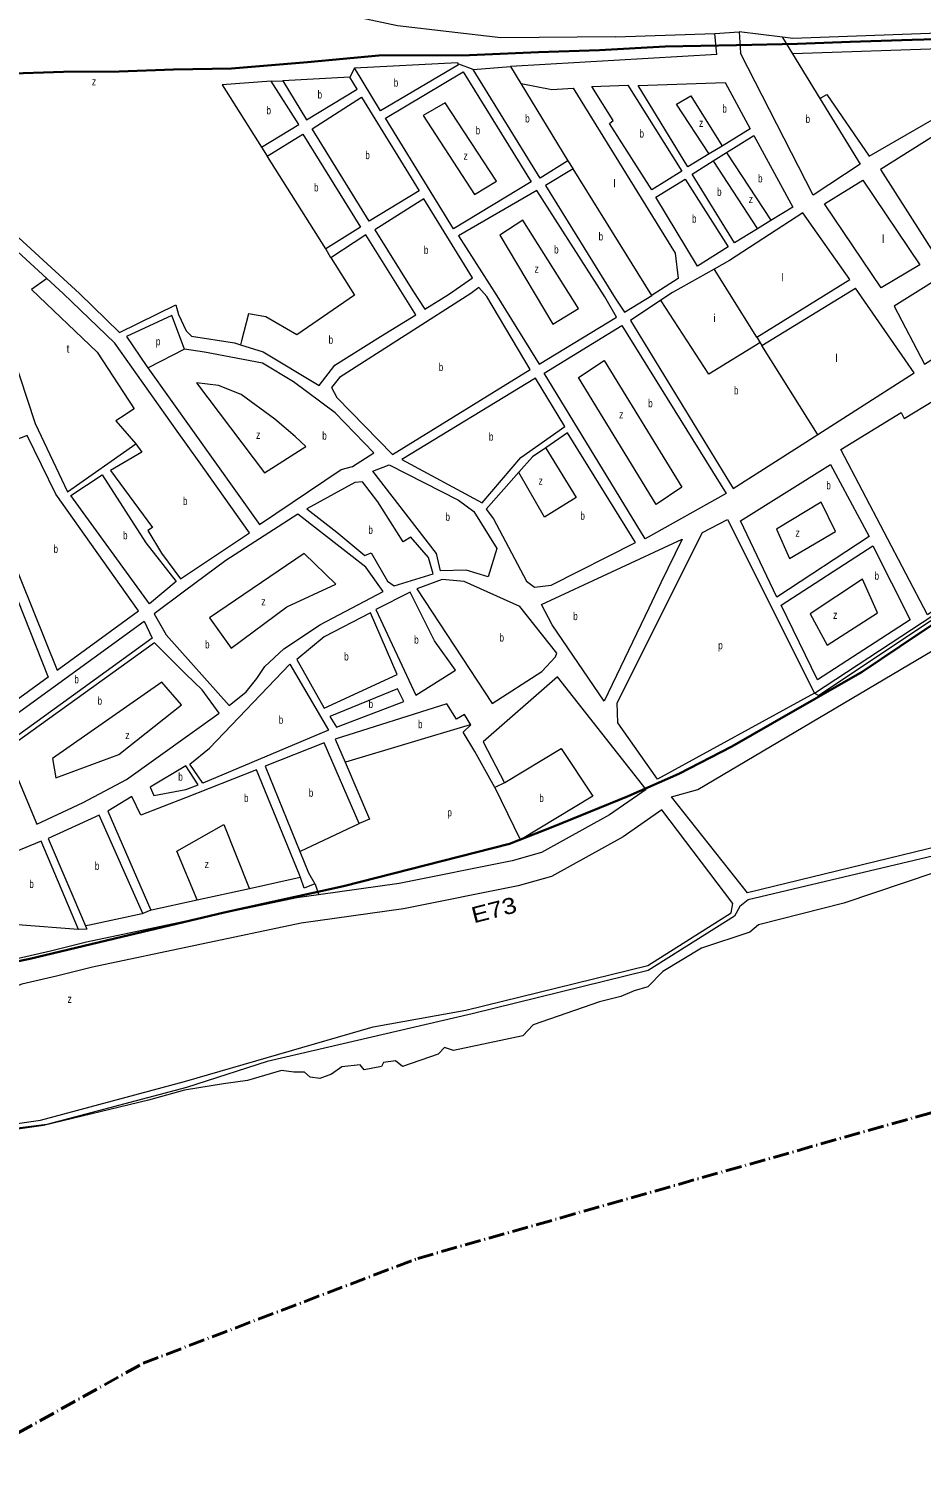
# Model space of a CAD drawing. Extents: x 639657 to 671642, y 222838 to 252123.
# Drawn here: x 644804 to 645919, y 226528 to 228330 of the extents above; entities that cross this region are included whole.
import ezdxf
from ezdxf.enums import TextEntityAlignment as Align

# ---------------------------------------------------------------- set-up
doc = ezdxf.new("R2010")
doc.units = 0
doc.header["$LTSCALE"] = 4
doc.linetypes.add('DOT_DASHED', pattern=[7.7, 5, -1.2, 0.3, -1.2])
for name, color, linetype, lineweight in [('1', 7, 'Continuous', 13), ('21', 7, 'Continuous', 13), ('4', 7, 'DOT_DASHED', 40), ('5', 7, 'Continuous', 13), ('57', 7, 'Continuous', 35)]:
    doc.layers.add(name, color=color, linetype=linetype, lineweight=lineweight)
doc.layers.add('22', color=7, linetype='Continuous')
doc.layers.add('7', color=7, linetype='Continuous')

msp = doc.modelspace()

# ---------------------------------------------------------------- linework, layer by layer
at = {"layer": '1'}
for p, q in [((645536.677, 228319.882), (645660.829, 228323.784)), ((645660.829, 228323.784), (645691.338, 228326.084)), ((645663.315, 228297.655), (645660.829, 228323.784)), ((645691.338, 228326.084), (645693.11, 228299.39)), ((645339.25, 228287.59), (645340.025, 228286.205)), ((645784.03, 228122.07), (645693.11, 228299.39)), ((645405.72, 228282.66), (645418.646, 228261.405)), ((645094.66, 228181.8), (645101.73, 228170.73)), ((645608.26, 228000.17), (645593.702, 227990.531)), ((645713.378, 227944.441), (645829.637, 228016.398)), ((645719.89, 227934.055), (645836.97, 228005.749)), ((644989.33, 227826.95), (644911.13, 227936.82)), ((645016.71, 227788.69), (644989.33, 227826.95)), ((645477.04, 227824.79), (645449.635, 227806.242)), ((645088.77, 227518.02), (645098.62, 227532.99)), ((646069.705, 227339.416), (645701.89, 227250.11))]:
    msp.add_line(p, q, dxfattribs=at)
for points in [[(645536.677, 228319.882), (645393.717, 228318.451), (645264.282, 228333.392), (645158.577, 228356.028), (645000.544, 228401.544), (644792.228, 228465.027), (644537.221, 228550.069), (644403.905, 228610.714), (644391.528, 228616.344)], [(644403.905, 228610.714), (644386.63, 228594.9), (644386.71, 228587.39), (644394.76, 228577.6), (644545.45, 228424.74), (644635.33, 228258.78), (644684.63, 228165.99), (644867.14, 227999.06), (644917.17, 227950.35), (644987.48, 227984.92), (644990.94, 227972.96), (645000.31, 227952.42), (645007.09, 227945.89), (645060.82, 227937.21), (645068.345, 227934.874)], [(646141.864, 228345.574), (645952.334, 228324.889), (645758.382, 228317.7), (645745.397, 228319.323), (645691.338, 228326.084)], [(645663.315, 228297.655), (645406.22, 228282.689), (645405.72, 228282.66)], [(645121.14, 228264.87), (645150.78, 228216.08), (645213.93, 228254.34), (645204.86, 228269.25)], [(645210.89, 228280.97), (645210.633, 228280.47), (645204.86, 228269.25)], [(645340.025, 228286.205), (645340.8, 228284.82), (645243.39, 228227.5), (645210.89, 228280.97)], [(645340.025, 228286.205), (645340.525, 228286.017), (645358.45, 228279.288), (645358.95, 228279.1)], [(645477.37, 228164.84), (645442.94, 228142.98), (645358.95, 228279.1)], [(645094.66, 228181.8), (645141, 228210.11), (645106.76, 228264.2)], [(645106.76, 228264.2), (645107.26, 228264.223), (645120.64, 228264.847), (645121.14, 228264.87)], [(645418.646, 228261.405), (645419.146, 228261.306), (645457.14, 228253.81), (645484.18, 228255.54), (645611.28, 228049.33), (645615.05, 228017.97), (645582.71, 227996.935), (645582.21, 227996.61)], [(645792.335, 228242.663), (645794.335, 228243.876), (645800.77, 228247.78), (645853.68, 228170.51), (646011.3, 228261.52), (646094.29, 228132.27), (646226.93, 228215.3)], [(645792.335, 228242.663), (645842.66, 228160.47), (645784.03, 228122.07)], [(645101.73, 228170.73), (645146.36, 228198.36), (645218.43, 228082.05), (645174.87, 228054.86)], [(645675.621, 228175.108), (645709.91, 228196.61), (645758.29, 228107.02), (645731.119, 228090.252), (645714.428, 228079.951), (645685.6, 228062.16)], [(645477.37, 228164.84), (645483.65, 228155.34), (645483.98, 228154.84)], [(645685.6, 228062.16), (645632.76, 228148.23), (645659.006, 228164.689), (645675.621, 228175.108)], [(645483.98, 228154.84), (645449.54, 228134.05), (645536.55, 227993.11)], [(644826.278, 228017.901), (644737.77, 228098.92), (644717.07, 228086.26), (644762.82, 227983.58), (644811.62, 227836.46), (644852.26, 227751.24), (644937.43, 227811.123)], [(645829.637, 228016.398), (645770.88, 228099.91), (645679.49, 228040.37), (645660.089, 228029.421), (645608.26, 228000.17)], [(645243.389, 227945.271), (645287.19, 227972.57), (645225.05, 228072.26), (645181.08, 228043.78), (645174.87, 228054.86)], [(644911.13, 227936.82), (644846.86, 227999.06), (644826.278, 228017.901)], [(645789.7, 227822.728), (645910.21, 227899.74), (645836.97, 228005.749)], [(645536.55, 227993.11), (645548, 227975.78), (645582.21, 227996.61)], [(645593.702, 227990.531), (645555.55, 227965.27), (645684.11, 227755.25), (645789.7, 227822.728)], [(644998.2, 227929.41), (644982.55, 227971.48), (644925.97, 227945.17), (644951.04, 227907.93), (644952.425, 227905.991)], [(645068.345, 227934.874), (645096.51, 227926.13), (645166.44, 227883.97), (645186.14, 227909.59), (645243.389, 227945.271)], [(644952.425, 227905.991), (645092.17, 227710.24), (645194.28, 227779.22), (645208.24, 227782.91), (645235.06, 227799.73), (645186.6, 227849.68), (645134.52, 227888.45), (645095.58, 227911.99), (645023.5, 227925.68), (644998.2, 227929.41)], [(645713.378, 227944.441), (645717.711, 227937.531), (645719.89, 227934.055)], [(645415.99, 227775.706), (645375.22, 227729.58), (645384.49, 227717.35), (645425.5, 227639.68), (645435.61, 227632.18), (645456.66, 227634.6), (645561.81, 227687.7), (645477.04, 227824.79)], [(645785.34, 227499.74), (645974.517, 227623.883), (646078.687, 227695.484), (646189.197, 227781.587), (646232.676, 227812.403), (646240.51, 227831.843)], [(644937.43, 227811.123), (644944.84, 227800.795), (644906.05, 227777.99), (644958.32, 227706.5), (644952.3, 227702.65), (644969.43, 227674.45), (644993.43, 227642.36), (645079.73, 227699.9), (645016.71, 227788.69)], [(645449.635, 227806.242), (645433.07, 227795.03), (645415.99, 227775.706)], [(645785.34, 227499.74), (645790.287, 227496.834), (645790.914, 227497.18), (645936.819, 227594.182), (646096.844, 227703.427), (646186.8, 227775.16)], [(645098.62, 227532.99), (645122.38, 227554.75), (645168.29, 227585.15), (645246.41, 227626.58), (645225.07, 227657.04), (645140.05, 227723.24), (645050.16, 227665.45), (644998.2, 227626.82)], [(644998.2, 227626.82), (644960.45, 227598.81), (644975.22, 227572.55), (645054.22, 227484.12), (645075.45, 227501.36), (645088.77, 227518.02)], [(647084.16, 227589.62), (646993.32, 227563.28), (646809.57, 227491.32), (646786.93, 227525.22), (646067.83, 227329.36), (646045.5, 227322.43), (645702.77, 227241.3), (645692.05, 227233.11), (645685.63, 227220.85), (645577.71, 227152.93), (645357.61, 227098.93), (645101.64, 227039.05), (645000.94, 227006.81), (644826.24, 226960.31), (644732.35, 226948.67), (644438.96, 226786.88), (644421.53, 226764.78), (644290.7, 226691.95), (644245.363, 226788.278)], [(645701.89, 227250.11), (645606.87, 227369.78), (645639.72, 227379.1), (645952.91, 227564.69)], [(645575.043, 227379.331), (645464.208, 227520.012), (645371.65, 227438.75), (645398.1, 227387.47), (645386.22, 227381.53)], [(645355.93, 227460.1), (645348.17, 227472.76), (645338.3, 227467.15), (645326.22, 227486.03), (645186.67, 227442.1), (645198.946, 227413.323)], [(645386.22, 227381.53), (645361.16, 227426.81), (645346.71, 227450.84), (645355.93, 227460.1)], [(645216.55, 227336.46), (645172.71, 227437.34), (645099.08, 227408.17), (645142.325, 227301.45)], [(645198.946, 227413.323), (645229.43, 227341.86), (645216.55, 227336.46)], [(645143.144, 227269.128), (645141.93, 227272.69), (645088.35, 227403.85), (644999.52, 227368.67)], [(644999.52, 227368.67), (644943.77, 227347.14), (644932.65, 227370.38), (644902.31, 227352.18), (644956.4, 227228.24), (644946.08, 227223.97)], [(645575.043, 227379.331), (645529.226, 227347.443), (645444.506, 227300.355), (645407.795, 227289.996), (645266.596, 227261.743), (645165.862, 227247.663)], [(645594.669, 227353.798), (645546.271, 227320.114), (645456.854, 227270.415), (645415.33, 227258.698), (645271.983, 227230.015), (645144.138, 227212.146), (644883.181, 227156.935), (644838.261, 227145.7), (644794.917, 227135.763), (644736.993, 227113.812), (644684.333, 227084.744), (644653.532, 227067.936), (644544.959, 227005.34), (644487.785, 226959.211), (644298.506, 226824.759), (644260.566, 226798.715)], [(644260.566, 226798.715), (644301.07, 226704.88), (644419.2, 226768.87), (644434.93, 226790.97), (644653.35, 226921.36), (644731.43, 226953.42), (644818.5, 226965.69), (644998.2, 227014.24), (645233.89, 227082.54), (645349.86, 227103.21), (645577.48, 227159.37), (645681.54, 227225.14), (645683.66, 227236.75), (645594.669, 227353.798)], [(644946.08, 227223.97), (644891.77, 227347.26), (644827.88, 227317.97), (644874.633, 227208.723)], [(644865.88, 227204.17), (644819.06, 227314.76), (644759.26, 227289.97), (644755.36, 227276.01), (644789.6, 227209.94), (644784, 227205.87)], [(645142.325, 227301.45), (645153.1, 227274.86), (645161.32, 227261.23)], [(645161.32, 227261.23), (645147.68, 227255.82), (645143.144, 227269.128)], [(645165.862, 227247.663), (645138.576, 227243.849), (644875.947, 227188.285), (644830.763, 227176.984), (644785.579, 227166.625), (644723.452, 227143.081), (644668.855, 227112.944), (644637.792, 227095.992), (644526.715, 227031.953), (644468.353, 226984.865), (644280.088, 226851.134), (644244.76, 226826.883)], [(644874.633, 227208.723), (644876.41, 227204.57), (644865.88, 227204.17)]]:
    msp.add_lwpolyline(points, dxfattribs=at)
for points in [[(645334.48, 228079.65), (645249.57, 228218.35), (645346.32, 228276.09), (645431.42, 228138.48)], [(645619.6, 228151.89), (645582.41, 228128.47), (645529.41, 228211.31), (645534.07, 228215.04), (645507.34, 228257.85), (645552.21, 228259.45)], [(645627.45, 228157.18), (645565.33, 228258.8), (645673.75, 228262.93), (645705.05, 228204.92), (645669.965, 228183.335), (645653.995, 228173.511)], [(645291.54, 228127.37), (645229.04, 228089.54), (645157.85, 228204.79), (645219.68, 228244.32)], [(645867.91, 228153.99), (645938.34, 228043.67), (646077.53, 228132.21), (646008.4, 228242.33)], [(645884.98, 227983.01), (645922.86, 227910.52), (646089.52, 228016.63), (646273.94, 228128.93), (646226.81, 228197.01)], [(645388.67, 227996.17), (645441.38, 227910.64), (645537.92, 227969.31), (645523.38, 227994.76), (645438.48, 228127.84), (645340.65, 228070.93)], [(645639.27, 228033.21), (645587.29, 228119.3), (645624.06, 228142.06), (645677.52, 228057.51)], [(645868.96, 228006.18), (645798.18, 228111.11), (645845.8, 228140.51), (645917.22, 228034.94)], [(645283.65, 228002.4), (645298.77, 227979.47), (645328.01, 227997.82), (645358.32, 228018.71), (645297.3, 228117.35), (645236.11, 228078.68)], [(645356.015, 227998.889), (645192.2, 227893.92), (645182.13, 227881.65), (645188.61, 227869.2), (645258.39, 227797.83), (645430.44, 227904.17), (645376.21, 227995.47), (645366.05, 228006.36)], [(645573.83, 227692.46), (645447.64, 227899.48), (645544.82, 227959.23), (645675.31, 227749.21)], [(645436.91, 227893.01), (645270.01, 227791.41), (645370.47, 227737.3), (645418.46, 227794.14), (645473.37, 227832.73)], [(645926.84, 227597.49), (645818.27, 227803.91), (645893.78, 227850.5), (645897.45, 227842.99), (645934.57, 227865.43), (645995.15, 227776.84), (645990.87, 227770.82), (645999.71, 227757.95), (646021.59, 227772.4), (646074.62, 227697.76)], [(644801.7, 227821.44), (644731.58, 227794.3), (644839.09, 227528.37), (644940.9, 227602.51), (644837.64, 227748.05)], [(644720.82, 227789.17), (644827.89, 227519.59), (644758.58, 227469.24), (644643.82, 227758.61)], [(645318.33, 227652.31), (645313.33, 227674), (645233.61, 227776.95), (645254, 227784.94), (645340.9, 227740.88), (645360.05, 227726.53), (645388.52, 227680.18), (645377.86, 227644.92), (645350.34, 227653.24)], [(645738.36, 227619.38), (645693.01, 227714.88), (645805.64, 227785.41), (645853.77, 227695.29)], [(644856.33, 227746.72), (644895.29, 227772.42), (644949.9, 227687.39), (644988.05, 227638.94), (644954.46, 227611.29)], [(645309.09, 227648.85), (645303.03, 227669.25), (645281.28, 227694.34), (645271.4, 227688.73), (645239.71, 227738.5), (645220.74, 227763.81), (645211.29, 227762.93), (645151.21, 227729.71), (645188.87, 227700.57), (645223.75, 227671.43), (645231.47, 227674.89), (645251.96, 227639.48), (645260.36, 227633.48)], [(645589.2, 227392.09), (645539.84, 227462.45), (645538.93, 227487.37), (645645.44, 227700.32), (645676.99, 227716.72), (645785.34, 227499.74)], [(645522.59, 227489.7), (645457.92, 227584.73), (645444.33, 227610.27), (645620.11, 227691.88), (645593.69, 227637.35), (645578.52, 227605.66)], [(645789.4, 227516.16), (645744.05, 227609.44), (645858.61, 227683.61), (645905.23, 227591.33)], [(645382.94, 227486.59), (645444.94, 227526.69), (645462.09, 227544.78), (645463.37, 227549.51), (645417.47, 227607.84), (645347.58, 227639.27), (645320.28, 227641.57), (645288.73, 227629.9)], [(645287.31, 227497.11), (645336.87, 227528.38), (645310.79, 227565.06), (645280.36, 227625.58), (645237.22, 227604.21)], [(644764.57, 227456.54), (644947.97, 227589.38), (644958.02, 227568.07), (644773.55, 227434.38)], [(645173.04, 227480.74), (645264.05, 227523.06), (645230.78, 227600.12), (645172.84, 227570.12), (645138.53, 227541.47)], [(644999.78, 227523.14), (644960.8, 227562.48), (644775.26, 227428.79), (644813.73, 227335.84), (644871.82, 227363), (644926.04, 227391.68), (645041.78, 227474.64), (645020.23, 227503.6)], [(645021.14, 227386.93), (645005.18, 227410.96), (645029.63, 227431), (645129.73, 227535.65), (645178.26, 227453.25)], [(645188.35, 227456.93), (645272.29, 227489.13), (645264.52, 227505.01), (645179.94, 227470.44)], [(644999.8, 227408.63), (644955.46, 227381.93), (644959.95, 227371.61), (644999.78, 227379.25), (645015.56, 227384.77)]]:
    msp.add_lwpolyline(points, close=True, dxfattribs=at)
at = {"layer": '21'}
for p, q in [((645210.89, 228280.97), (645339.25, 228287.59)), ((645204.86, 228269.25), (645121.14, 228264.87)), ((645358.95, 228279.1), (645405.72, 228282.66)), ((645106.76, 228264.2), (645045.39, 228259.96)), ((645045.39, 228259.96), (645094.66, 228181.8)), ((645418.646, 228261.405), (645477.37, 228164.84)), ((645582.21, 227996.61), (645483.98, 228154.84))]:
    msp.add_line(p, q, dxfattribs=at)
for points in [[(645745.397, 228319.323), (645745.703, 228318.824), (645758.168, 228298.466), (645792.335, 228242.663)], [(646158.7, 228319.791), (646158.2, 228319.755), (645954.703, 228305.213), (645758.668, 228298.483), (645758.168, 228298.466)], [(645653.995, 228173.511), (645653.665, 228174.011), (645613.002, 228235.53), (645630.887, 228245.889), (645669.653, 228183.835), (645669.965, 228183.335)], [(645174.87, 228054.86), (645102.046, 228170.23), (645101.73, 228170.73)], [(645659.006, 228164.689), (645659.333, 228164.189), (645714.101, 228080.451), (645714.428, 228079.951)], [(645675.621, 228175.108), (645675.948, 228174.608), (645730.792, 228090.752), (645731.119, 228090.252)], [(645181.08, 228043.78), (645181.396, 228043.28), (645210.752, 227996.869)], [(644826.278, 228017.901), (644825.778, 228017.532), (644807.229, 228003.859), (644889.125, 227925.693), (644935.25, 227855.06), (644918.306, 227843.759), (644912.658, 227839.992), (644937.43, 227811.123)], [(645713.378, 227944.441), (645660.403, 228028.921), (645660.089, 228029.421)], [(645210.752, 227996.869), (645138.576, 227947.353), (645099.981, 227969.955), (645078.331, 227973.723), (645069.63, 227939.874), (645068.345, 227934.874)], [(645717.711, 227937.531), (645717.211, 227937.226), (645653.48, 227898.372), (645594.026, 227990.031), (645593.702, 227990.531)], [(644998.2, 227929.41), (644952.866, 227906.217), (644952.425, 227905.991)], [(645789.7, 227822.728), (645789.386, 227823.228), (645719.89, 227934.055)], [(645449.635, 227806.242), (645449.941, 227805.742), (645487.807, 227743.932), (645448.272, 227719.446), (645416.277, 227775.206), (645415.99, 227775.706)], [(645355.93, 227460.1), (645355.43, 227459.951), (645199.446, 227413.472), (645198.946, 227413.323)], [(645398.1, 227387.47), (645398.6, 227387.772), (645468.981, 227430.317), (645508.516, 227370.986), (645418.149, 227316.364), (645386.465, 227381.03), (645386.22, 227381.53)], [(645014.209, 227240.897), (645014.003, 227241.397), (644988.905, 227302.238), (645047.267, 227335.2), (645079.253, 227255.683), (645079.454, 227255.183)], [(645216.55, 227336.46), (645216.05, 227336.224), (645142.825, 227301.686), (645142.325, 227301.45)], [(645143.144, 227269.128), (645142.644, 227269.019), (645079.454, 227255.183), (645014.209, 227240.897)], [(645161.32, 227261.23), (645161.487, 227260.73), (645165.695, 227248.163), (645165.862, 227247.663)], [(645014.209, 227240.897), (644956.9, 227228.349), (644956.4, 227228.24)], [(644865.88, 227204.17), (644865.38, 227204.208), (644790.1, 227209.902), (644789.6, 227209.94)], [(644946.08, 227223.97), (644945.58, 227223.863), (644879.633, 227209.79), (644874.633, 227208.723)]]:
    msp.add_lwpolyline(points, dxfattribs=at)
for points in [[(645360.793, 228122.707), (645388.027, 228139.473), (645324.017, 228237.417), (645296.718, 228221.407)], [(645392.181, 228071.984), (645458.626, 227960.538), (645490.631, 227980.315), (645420.973, 228090.501)], [(645490.604, 227893.968), (645522.636, 227915.333), (645619.593, 227757.117), (645587.588, 227735.456)], [(645013.423, 227887.284), (645098.099, 227775.01), (645149.872, 227807.972), (645136.693, 227820.215), (645111.277, 227841.875), (645068.918, 227872.954), (645040.678, 227884.255)], [(645737.987, 227704.408), (645754.201, 227667.639), (645811.622, 227701.543), (645793.737, 227738.272)], [(645029.474, 227593.887), (645056.681, 227555.579), (645126.339, 227607.376), (645187.525, 227635.629), (645147.989, 227674.241)], [(645779.939, 227598.814), (645801.267, 227559.336), (645864.336, 227599.832), (645845.51, 227642.212)], [(644833.498, 227418.013), (644837.352, 227393.589), (644916.423, 227422.784), (644994.553, 227484.94), (644970.079, 227513.193)]]:
    msp.add_lwpolyline(points, close=True, dxfattribs=at)
at = {"layer": '4'}
msp.add_lwpolyline([(643359.286, 225611.165), (643567.85, 225418.39), (643887.04, 225735.89), (644392.06, 226316.96), (644656.14, 226499.91), (644946.6, 226662.16), (645289.731, 226793.125), (646131.51, 227032.13), (646649.09, 227117.488), (647075.667, 227197.156), (647391.045, 227261.882)], dxfattribs=at)
at = {"layer": '5'}
for points in [[(645973.17, 227287.89), (645822.03, 227237.06), (645715.73, 227209.96), (645704.8, 227200.91), (645644.47, 227180.8), (645596.19, 227151.68), (645577.11, 227132.52), (645560.15, 227127.32), (645543.41, 227120.41), (645516.78, 227113.69), (645433.91, 227084.92), (645421.27, 227071.36), (645334.51, 227053.12), (645323.11, 227056.74), (645315.18, 227048.34), (645270.74, 227032.99), (645262.13, 227039.85), (645246.88, 227038.09), (645244.53, 227032.93), (645222.84, 227028.58), (645217.67, 227035.23), (645194.9, 227032.39), (645182.03, 227023.34)], [(645182.03, 227023.34), (645167.22, 227017.93), (645155.18, 227019.62), (645148.07, 227026.05), (645134.75, 227026.02), (645119.71, 227027.92), (645076.98, 227015.36), (645046.91, 227011.43), (644998.2, 227003.4)], [(644998.2, 227003.4), (644953.34, 226991), (644821.97, 226959.27), (644733.83, 226946.8), (644441.44, 226785.84), (644422.26, 226761.81), (644304.14, 226697.61), (644235.51, 226659.72), (644191.72, 226585.02), (644164.91, 226510.29), (644166.22, 226418.94), (644113.68, 226371.99), (644081.67, 226374.42), (644028.53, 226350.47), (643979.87, 226306.31), (643712.53, 226102.31), (643689.21, 226054.86), (643646.97, 226001.64)]]:
    msp.add_lwpolyline(points, dxfattribs=at)
at = {"layer": '57'}
for points in [[(645966.598, 228317.559), (645907.684, 228316.162), (645829.966, 228313.518), (645764.487, 228311.142), (645688.21, 228309.318), (645598.85, 228307.533), (645516.828, 228303.283), (645440.817, 228300.597), (645354.26, 228297.031), (645241.316, 228296.398), (645151.805, 228288.055), (645057.189, 228280.408), (644984.615, 228278.778), (644916.861, 228276.459), (644847.156, 228275.899), (644771.72, 228273.484)], [(646082.649, 227685.067), (645892.234, 227558.06), (645845.265, 227526.308), (645732.92, 227462.169), (645682.143, 227432.957), (645616.132, 227398.665), (645552.66, 227370.724), (645458.722, 227332.622), (645404.299, 227311.396), (645196.952, 227258.35), (645047.757, 227225.396), (644920.004, 227194.865), (644805.199, 227167.435), (644696.92, 227145.401), (644569.44, 227120.271), (644438.481, 227088.179), (644335.249, 227064.77), (644187.694, 227024.901), (644037.817, 226989.699), (643832.367, 226951.669)]]:
    msp.add_lwpolyline(points, dxfattribs=at)

# ---------------------------------------------------------------- texts
at = {"layer": '22', "width": 1.2}
msp.add_text('E73', height=20, rotation=14.452, dxfattribs=at).set_placement((645387.51, 227218.946), align=Align.CENTER)
at = {"layer": '7'}
for s, width, p in [('z', 0.8, (644882.535, 228259.069)), ('b', 0.75, (645164.645, 228242.665)), ('b', 0.75, (645259.788, 228257.545)), ('b', 0.75, (645100.764, 228223)), ('b', 0.75, (645670.354, 228225.124)), ('b', 0.75, (645424.019, 228212.82)), ('b', 0.75, (645774.396, 228212.21)), ('b', 0.75, (645362.166, 228197.955)), ('b', 0.75, (645566.876, 228193.96)), ('z', 0.8, (645641.243, 228207.272)), ('b', 0.75, (645224.234, 228166.93)), ('z', 0.8, (645347.042, 228166.263)), ('b', 0.75, (645715.039, 228137.861)), ('b', 0.75, (645160.199, 228126.61)), ('b', 0.75, (645663.838, 228121.074)), ('z', 0.8, (645703.37, 228112.153)), ('b', 0.75, (645632.441, 228087.635)), ('b', 0.75, (645515.769, 228065.31)), ('b', 0.75, (645297.461, 228048.41)), ('b', 0.75, (645460.19, 228049.021)), ('z', 0.8, (645435.651, 228024.975)), ('b', 0.75, (645178.39, 227936.249)), ('p', 0.75, (644962.548, 227934.168)), ('b', 0.75, (645316.02, 227902.095)), ('b', 0.75, (645684.909, 227872.958)), ('b', 0.75, (645577.729, 227856.901)), ('z', 0.8, (645541.362, 227842.833)), ('z', 0.8, (645087.744, 227817.389)), ('b', 0.75, (645170.462, 227816.374)), ('b', 0.75, (645378.689, 227815.155)), ('z', 0.8, (645440.741, 227759.942)), ('b', 0.75, (645800.327, 227754.284)), ('b', 0.75, (644996.398, 227734.655)), ('b', 0.75, (645324.405, 227714.93)), ('b', 0.75, (645493.032, 227716.242)), ('b', 0.75, (644921.558, 227691.855)), ('b', 0.75, (645228.131, 227698.645)), ('z', 0.8, (645761.733, 227694.953)), ('b', 0.75, (644834.692, 227674.905)), ('b', 0.75, (645860.572, 227641.272)), ('z', 0.8, (645094.333, 227609.259)), ('b', 0.75, (645484.062, 227590.79)), ('z', 0.8, (645808.799, 227592.3)), ('b', 0.75, (645285.35, 227561.345)), ('b', 0.75, (645391.952, 227564.08)), ('b', 0.75, (645024.037, 227555.47)), ('b', 0.75, (645197.836, 227540.43)), ('p', 0.75, (645665.251, 227554.405)), ('b', 0.75, (644860.73, 227511.88)), ('b', 0.75, (644889.68, 227485.09)), ('b', 0.75, (645228.361, 227480.97)), ('b', 0.75, (645116.064, 227461.29)), ('b', 0.75, (645290.129, 227455.746)), ('z', 0.8, (644924.356, 227442.046)), ('b', 0.75, (644990.544, 227390.12)), ('b', 0.75, (645072.683, 227363.453)), ('b', 0.75, (645153.637, 227370.045)), ('b', 0.75, (645441.682, 227363.453)), ('p', 0.75, (645326.841, 227345.559)), ('b', 0.75, (644886.301, 227278.694)), ('z', 0.8, (645023.491, 227280.875)), ('b', 0.75, (644804.406, 227256.092)), ('z', 0.8, (644852.153, 227112.446))]:
    msp.add_text(s, height=10, dxfattribs=dict(at, width=width)).set_placement(p)
for s, p in [('l', (645534.011, 228131.77)), ('l', (645869.984, 228062.237)), ('l', (645743.846, 228014.207)), ('i', (645659.128, 227963.355)), ('t', (644850.855, 227925.08)), ('l', (645811.622, 227913.439))]:
    msp.add_text(s, height=10, dxfattribs=at).set_placement(p)

doc.saveas('drawing.dxf')
